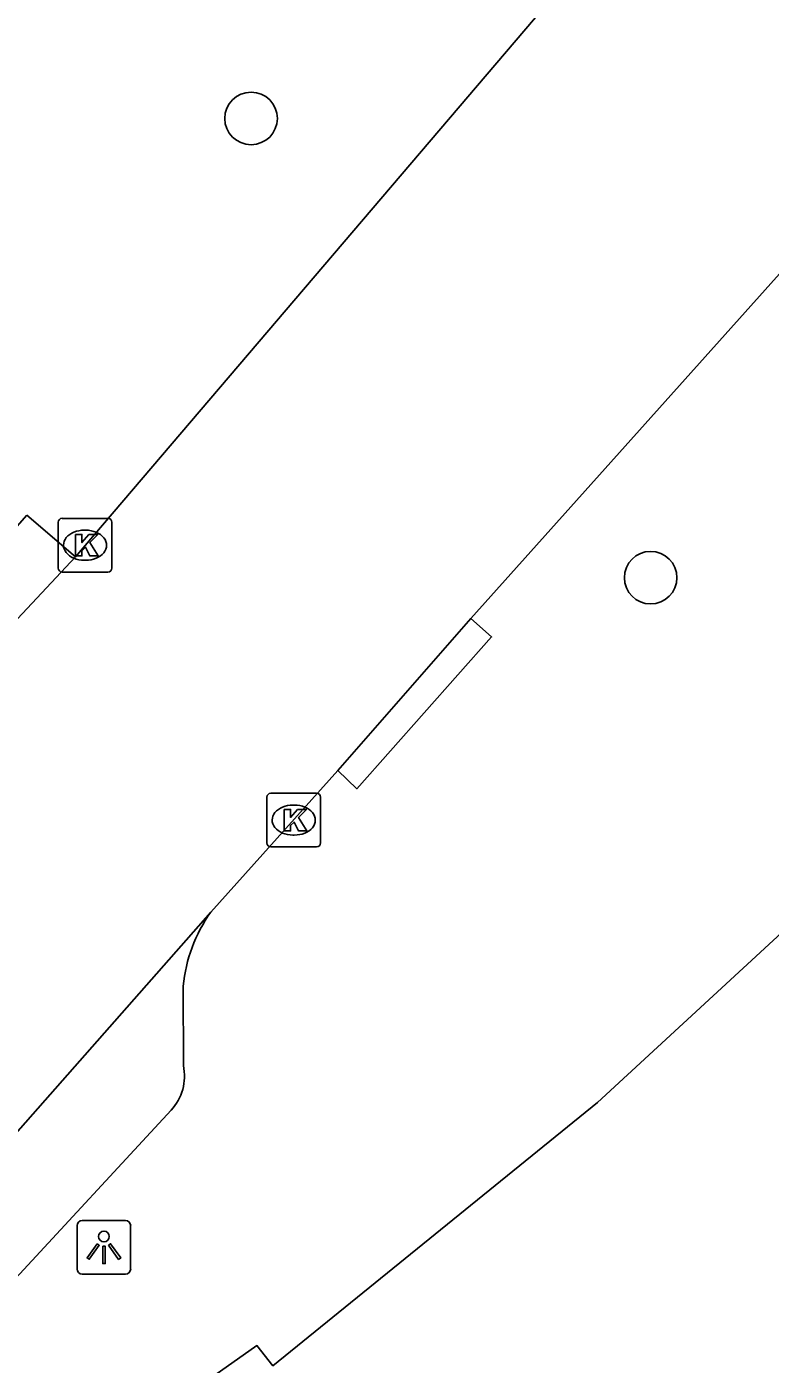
# Model space of a CAD drawing. Extents: x 162880 to 165536, y 384011 to 385179.
# Drawn here: x 164241.06 to 164254.89, y 384315.83 to 384340.72 of the extents above; entities that cross this region are included whole.
import ezdxf

# ---------------------------------------------------------------- set-up
doc = ezdxf.new("R2010")
doc.units = 0
for name, color, linetype in [('IMGEO_Boom', 7, 'Continuous'), ('IMGEO_Kolk', 7, 'Continuous'), ('IMGEO_Lichtpunt', 7, 'Continuous'), ('IMGEO_Rijbaan_lokaal_gesloten', 7, 'Continuous'), ('IMGEO_Voetpad_open', 7, 'Continuous')]:
    doc.layers.add(name, color=color, linetype=linetype)

msp = doc.modelspace()

# ---------------------------------------------------------------- linework, layer by layer
at = {"layer": 'IMGEO_Boom'}
for centre in [(164245.233, 384339.011), (164252.664, 384330.465)]:
    msp.add_circle(centre, 0.489, dxfattribs=at)
at = {"layer": 'IMGEO_Kolk'}
for p, q in [((164241.644, 384330.643), (164241.644, 384331.495)), ((164241.719, 384331.569), (164242.571, 384331.569)), ((164242.645, 384331.495), (164242.645, 384330.643)), ((164242.132, 384331.349), (164242.157, 384331.349)), ((164242.155, 384330.789), (164242.13, 384330.789)), ((164242.571, 384330.569), (164241.719, 384330.569)), ((164245.525, 384325.528), (164245.525, 384326.38)), ((164245.6, 384326.454), (164246.452, 384326.454)), ((164246.526, 384326.38), (164246.526, 384325.528)), ((164246.013, 384326.234), (164246.038, 384326.234)), ((164246.036, 384325.674), (164246.011, 384325.674)), ((164246.452, 384325.454), (164245.6, 384325.454))]:
    msp.add_line(p, q, dxfattribs=at)
for points in [[(164241.644, 384330.643), (164241.644, 384331.495)], [(164241.719, 384331.569), (164242.571, 384331.569)], [(164242.645, 384331.495), (164242.645, 384330.643)], [(164241.965, 384331.269), (164242.088, 384331.269), (164242.088, 384331.118), (164242.218, 384331.269), (164242.382, 384331.269), (164242.236, 384331.118), (164242.389, 384330.869), (164242.237, 384330.869), (164242.152, 384331.033), (164242.088, 384330.966), (164242.088, 384330.869), (164241.965, 384330.869), (164241.965, 384331.269)], [(164242.571, 384330.569), (164241.719, 384330.569)], [(164245.525, 384325.528), (164245.525, 384326.38)], [(164245.6, 384326.454), (164246.452, 384326.454)], [(164246.526, 384326.38), (164246.526, 384325.528)], [(164245.846, 384326.154), (164245.969, 384326.154), (164245.969, 384326.003), (164246.099, 384326.154), (164246.263, 384326.154), (164246.117, 384326.003), (164246.27, 384325.754), (164246.118, 384325.754), (164246.033, 384325.918), (164245.969, 384325.851), (164245.969, 384325.754), (164245.846, 384325.754), (164245.846, 384326.154)], [(164246.452, 384325.454), (164245.6, 384325.454)]]:
    msp.add_lwpolyline(points, dxfattribs=at)
for centre, start, end in [((164241.721, 384331.493), 91.552, 178.448), ((164241.721, 384331.493), 91.552, 178.448), ((164242.569, 384331.493), 1.552, 88.448), ((164242.569, 384331.493), 1.552, 88.448), ((164241.721, 384330.645), 181.552, 268.448), ((164241.721, 384330.645), 181.552, 268.448), ((164242.569, 384330.645), 271.552, 358.448), ((164242.569, 384330.645), 271.552, 358.448), ((164245.602, 384326.378), 91.552, 178.448), ((164245.602, 384326.378), 91.552, 178.448), ((164246.45, 384326.378), 1.552, 88.448), ((164246.45, 384326.378), 1.552, 88.448), ((164245.602, 384325.53), 181.552, 268.448), ((164245.602, 384325.53), 181.552, 268.448), ((164246.45, 384325.53), 271.552, 358.448), ((164246.45, 384325.53), 271.552, 358.448)]:
    msp.add_arc(centre, 0.0765, start, end, dxfattribs=at)
for centre, major_axis, ratio, start_param, end_param in [((164242.131, 384331.069), (-0.387, 0.002), 0.722429, 4.712389, 7.853982), ((164242.156, 384331.069), (-0.39, 0.002), 0.717154, 1.570796, 4.712389), ((164246.012, 384325.954), (-0.387, 0.002), 0.722429, 4.712389, 7.853982), ((164246.037, 384325.954), (-0.39, 0.002), 0.717154, 1.570796, 4.712389)]:
    msp.add_ellipse(centre, major_axis=major_axis, ratio=ratio, start_param=start_param, end_param=end_param, dxfattribs=at)
at = {"layer": 'IMGEO_Lichtpunt'}
for p, q in [((164241.997, 384318.407), (164241.997, 384317.6)), ((164241.997, 384318.407), (164241.997, 384317.6)), ((164242.899, 384318.502), (164242.091, 384318.502)), ((164242.899, 384318.502), (164242.091, 384318.502)), ((164242.993, 384317.6), (164242.993, 384318.407)), ((164242.993, 384317.6), (164242.993, 384318.407)), ((164242.091, 384317.506), (164242.899, 384317.506)), ((164242.091, 384317.506), (164242.899, 384317.506))]:
    msp.add_line(p, q, dxfattribs=at)
for points in [[(164242.371, 384318.071), (164242.41, 384318.043), (164242.222, 384317.781), (164242.184, 384317.808), (164242.371, 384318.071)], [(164242.583, 384318.043), (164242.621, 384318.07), (164242.808, 384317.808), (164242.769, 384317.78), (164242.583, 384318.043)], [(164242.473, 384318.023), (164242.52, 384318.023), (164242.52, 384317.701), (164242.473, 384317.701), (164242.473, 384318.023)]]:
    msp.add_lwpolyline(points, dxfattribs=at)
msp.add_circle((164242.496, 384318.205), 0.0994, dxfattribs=at)
for centre, start, end in [((164242.091, 384318.407), 90, 180), ((164242.091, 384318.407), 90, 180), ((164242.899, 384318.407), 0, 90), ((164242.899, 384318.407), 0, 90), ((164242.091, 384317.6), 180, 270), ((164242.091, 384317.6), 180, 270), ((164242.899, 384317.6), 270, 0), ((164242.899, 384317.6), 270, 360)]:
    msp.add_arc(centre, 0.0946, start, end, dxfattribs=at)
at = {"layer": 'IMGEO_Rijbaan_lokaal_gesloten'}
for points in [[(164241.966, 384330.855), (164253.005, 384343.806)], [(164258.038, 384339.442), (164249.323, 384329.703)], [(164241.966, 384330.855), (164237.473, 384326.052)], [(164246.846, 384326.874), (164249.323, 384329.703)], [(164246.846, 384326.874), (164244.484, 384324.24)], [(164237.953, 384316.826), (164244.484, 384324.24)]]:
    msp.add_lwpolyline(points, dxfattribs=at)
at = {"layer": 'IMGEO_Voetpad_open'}
for points in [[(164274.424, 384341.583), (164268.257, 384337.301), (164268.366, 384337.124), (164260.84, 384329.156), (164251.674, 384320.699), (164245.639, 384315.799), (164245.34, 384316.175), (164244.454, 384315.55), (164241.784, 384302.243), (164241.621, 384301.03)], [(164241.061, 384331.629), (164241.966, 384330.855)], [(164249.323, 384329.703), (164249.707, 384329.363), (164247.2, 384326.537), (164246.846, 384326.874)], [(164243.972, 384322.864), (164243.975, 384321.385)], [(164243.745, 384320.554), (164240.776, 384317.343)]]:
    msp.add_lwpolyline(points, dxfattribs=at)
for centre, radius, start, end in [((164168.048, 384394.432), 96.307, 315.3946, 319.29915), ((164246.757, 384322.611), 2.796, 144.3696, 174.8106), ((164243.065, 384321.189), 0.93, 316.926, 12.1325)]:
    msp.add_arc(centre, radius, start, end, dxfattribs=at)

doc.saveas('drawing.dxf')
